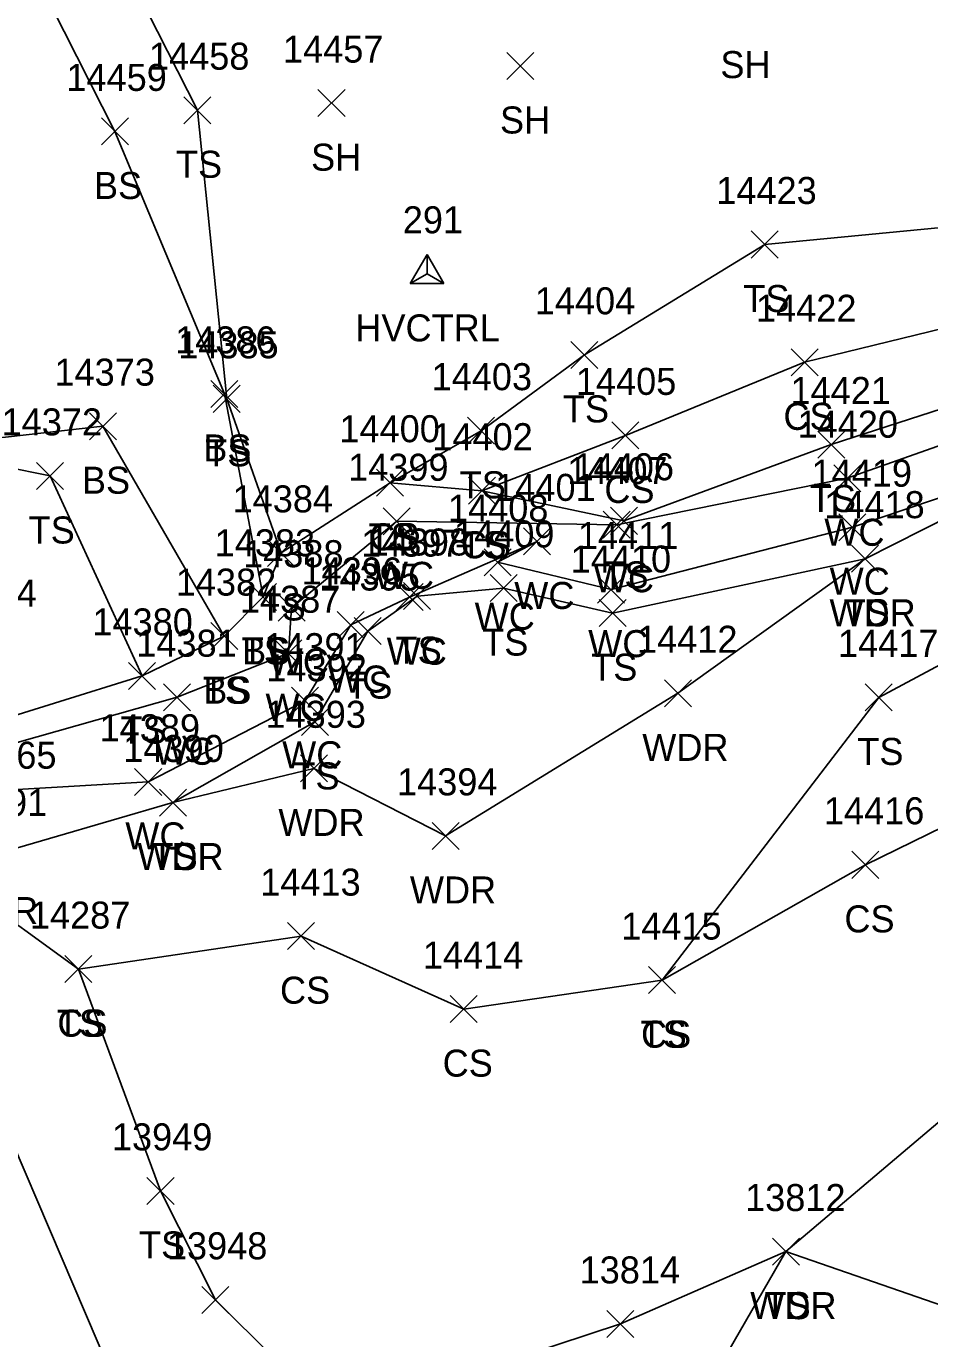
# Model space of a CAD drawing. Extents: x 1439173 to 1457902, y 641926 to 659889.
# Drawn here: x 1446635.1 to 1446701.9, y 652659.2 to 652756.3 of the extents above; entities that cross this region are included whole.
import ezdxf

# ---------------------------------------------------------------- set-up
doc = ezdxf.new("R2010")
doc.units = 0
for name, color, linetype in [('C_A', 7, 'Continuous'), ('C_I', 7, 'Continuous'), ('CPSM', 7, 'Continuous'), ('L_A', 7, 'Continuous'), ('L_I', 7, 'Continuous'), ('L_TIC', 7, 'Continuous'), ('LAWA', 7, 'Continuous'), ('LAWE', 7, 'Continuous'), ('LELB', 7, 'Continuous'), ('M_C', 7, 'Continuous'), ('M_I', 7, 'Continuous')]:
    doc.layers.add(name, color=color, linetype=linetype)

msp = doc.modelspace()

# ---------------------------------------------------------------- linework, layer by layer
at = {"layer": 'CPSM'}
for p, q in [((1446663.479, 652737.285), (1446664.729, 652739.45)), ((1446665.979, 652737.285), (1446664.729, 652739.45)), ((1446664.73, 652738.006), (1446664.729, 652739.45)), ((1446663.479, 652737.285), (1446664.73, 652738.006)), ((1446664.73, 652738.006), (1446664.73, 652738.006)), ((1446664.73, 652738.006), (1446665.979, 652737.285)), ((1446663.479, 652737.285), (1446665.979, 652737.285))]:
    msp.add_line(p, q, dxfattribs=at)
at = {"layer": 'L_TIC'}
for points in [[(1446670.643, 652752.393), (1446672.643, 652754.393)], [(1446672.643, 652752.393), (1446670.643, 652754.393)], [(1446646.734, 652749.116), (1446648.734, 652751.116)], [(1446648.734, 652749.116), (1446646.734, 652751.116)], [(1446656.657, 652749.64), (1446658.657, 652751.64)], [(1446658.657, 652749.64), (1446656.657, 652751.64)], [(1446640.629, 652747.545), (1446642.629, 652749.545)], [(1446642.629, 652747.545), (1446640.629, 652749.545)], [(1446688.734, 652739.178), (1446690.734, 652741.178)], [(1446690.734, 652739.178), (1446688.734, 652741.178)], [(1446675.376, 652731.011), (1446677.376, 652733.011)], [(1446677.376, 652731.011), (1446675.376, 652733.011)], [(1446691.674, 652730.46), (1446693.674, 652732.46)], [(1446693.674, 652730.46), (1446691.674, 652732.46)], [(1446648.725, 652728.119), (1446650.725, 652730.119)], [(1446650.725, 652728.119), (1446648.725, 652730.119)], [(1446648.899, 652727.757), (1446650.899, 652729.757)], [(1446650.899, 652727.757), (1446648.899, 652729.757)], [(1446639.738, 652725.732), (1446641.738, 652727.732)], [(1446641.738, 652725.732), (1446639.738, 652727.732)], [(1446667.736, 652725.396), (1446669.736, 652727.396)], [(1446669.736, 652725.396), (1446667.736, 652727.396)], [(1446678.415, 652725.049), (1446680.415, 652727.049)], [(1446680.415, 652725.049), (1446678.415, 652727.049)], [(1446693.656, 652724.373), (1446695.656, 652726.373)], [(1446695.656, 652724.373), (1446693.656, 652726.373)], [(1446635.824, 652722.049), (1446637.824, 652724.049)], [(1446637.824, 652722.049), (1446635.824, 652724.049)], [(1446694.833, 652721.88), (1446696.833, 652723.88)], [(1446696.833, 652721.88), (1446694.833, 652723.88)], [(1446660.996, 652721.544), (1446662.996, 652723.544)], [(1446662.996, 652721.544), (1446660.996, 652723.544)], [(1446660.996, 652721.544), (1446662.996, 652723.544)], [(1446662.996, 652721.544), (1446660.996, 652723.544)], [(1446667.789, 652720.955), (1446669.789, 652722.955)], [(1446669.789, 652720.955), (1446667.789, 652722.955)], [(1446667.789, 652720.955), (1446669.789, 652722.955)], [(1446669.789, 652720.955), (1446667.789, 652722.955)], [(1446661.485, 652718.693), (1446663.485, 652720.693)], [(1446663.485, 652718.693), (1446661.485, 652720.693)], [(1446677.773, 652718.443), (1446679.773, 652720.443)], [(1446679.773, 652718.443), (1446677.773, 652720.443)], [(1446678.3, 652718.728), (1446680.3, 652720.728)], [(1446680.3, 652718.728), (1446678.3, 652720.728)], [(1446695.225, 652718.254), (1446697.225, 652720.254)], [(1446697.225, 652718.254), (1446695.225, 652720.254)], [(1446671.879, 652717.204), (1446673.879, 652719.204)], [(1446673.879, 652717.204), (1446671.879, 652719.204)], [(1446652.925, 652716.351), (1446654.925, 652718.351)], [(1446654.925, 652716.351), (1446652.925, 652718.351)], [(1446652.925, 652716.351), (1446654.925, 652718.351)], [(1446654.925, 652716.351), (1446652.925, 652718.351)], [(1446696.159, 652715.924), (1446698.159, 652717.924)], [(1446698.159, 652715.924), (1446696.159, 652717.924)], [(1446696.159, 652715.924), (1446698.159, 652717.924)], [(1446698.159, 652715.924), (1446696.159, 652717.924)], [(1446668.948, 652715.664), (1446670.948, 652717.664)], [(1446670.948, 652715.664), (1446668.948, 652717.664)], [(1446651.598, 652713.101), (1446653.598, 652715.101)], [(1446653.598, 652713.101), (1446651.598, 652715.101)], [(1446651.598, 652713.101), (1446653.598, 652715.101)], [(1446653.598, 652713.101), (1446651.598, 652715.101)], [(1446662.439, 652713.079), (1446664.439, 652715.079)], [(1446664.439, 652713.079), (1446662.439, 652715.079)], [(1446662.993, 652713.16), (1446664.993, 652715.16)], [(1446664.993, 652713.16), (1446662.993, 652715.16)], [(1446669.402, 652713.754), (1446671.402, 652715.754)], [(1446671.402, 652713.754), (1446669.402, 652715.754)], [(1446677.353, 652713.639), (1446679.353, 652715.639)], [(1446679.353, 652713.639), (1446677.353, 652715.639)], [(1446653.704, 652712.294), (1446655.704, 652714.294)], [(1446655.704, 652712.294), (1446653.704, 652714.294)], [(1446677.471, 652711.901), (1446679.471, 652713.901)], [(1446679.471, 652711.901), (1446677.471, 652713.901)], [(1446648.719, 652710.195), (1446650.719, 652712.195)], [(1446650.719, 652710.195), (1446648.719, 652712.195)], [(1446648.719, 652710.195), (1446650.719, 652712.195)], [(1446650.719, 652710.195), (1446648.719, 652712.195)], [(1446658.087, 652711.02), (1446660.087, 652713.02)], [(1446660.087, 652711.02), (1446658.087, 652713.02)], [(1446659.345, 652710.569), (1446661.345, 652712.569)], [(1446661.345, 652710.569), (1446659.345, 652712.569)], [(1446653.468, 652708.924), (1446655.468, 652710.924)], [(1446655.468, 652708.924), (1446653.468, 652710.924)], [(1446642.631, 652707.247), (1446644.631, 652709.247)], [(1446644.631, 652707.247), (1446642.631, 652709.247)], [(1446642.631, 652707.247), (1446644.631, 652709.247)], [(1446644.631, 652707.247), (1446642.631, 652709.247)], [(1446645.227, 652705.672), (1446647.227, 652707.672)], [(1446647.227, 652705.672), (1446645.227, 652707.672)], [(1446654.697, 652705.414), (1446656.697, 652707.414)], [(1446656.697, 652705.414), (1446654.697, 652707.414)], [(1446682.3, 652705.962), (1446684.3, 652707.962)], [(1446684.3, 652705.962), (1446682.3, 652707.962)], [(1446697.174, 652705.661), (1446699.174, 652707.661)], [(1446699.174, 652705.661), (1446697.174, 652707.661)], [(1446655.426, 652703.848), (1446657.426, 652705.848)], [(1446657.426, 652703.848), (1446655.426, 652705.848)], [(1446655.36, 652700.409), (1446657.36, 652702.409)], [(1446657.36, 652700.409), (1446655.36, 652702.409)], [(1446643.086, 652699.41), (1446645.086, 652701.41)], [(1446645.086, 652699.41), (1446643.086, 652701.41)], [(1446644.921, 652697.88), (1446646.921, 652699.88)], [(1446646.921, 652697.88), (1446644.921, 652699.88)], [(1446644.921, 652697.88), (1446646.921, 652699.88)], [(1446646.921, 652697.88), (1446644.921, 652699.88)], [(1446665.099, 652695.408), (1446667.099, 652697.408)], [(1446667.099, 652695.408), (1446665.099, 652697.408)], [(1446696.186, 652693.269), (1446698.186, 652695.269)], [(1446698.186, 652693.269), (1446696.186, 652695.269)], [(1446654.404, 652687.99), (1446656.404, 652689.99)], [(1446656.404, 652687.99), (1446654.404, 652689.99)], [(1446637.921, 652685.549), (1446639.921, 652687.549)], [(1446639.921, 652685.549), (1446637.921, 652687.549)], [(1446637.921, 652685.549), (1446639.921, 652687.549)], [(1446639.921, 652685.549), (1446637.921, 652687.549)], [(1446681.129, 652684.736), (1446683.129, 652686.736)], [(1446683.129, 652684.736), (1446681.129, 652686.736)], [(1446681.129, 652684.736), (1446683.129, 652686.736)], [(1446683.129, 652684.736), (1446681.129, 652686.736)], [(1446666.444, 652682.592), (1446668.444, 652684.592)], [(1446668.444, 652682.592), (1446666.444, 652684.592)], [(1446643.999, 652669.137), (1446645.999, 652671.137)], [(1446645.999, 652669.137), (1446643.999, 652671.137)], [(1446690.299, 652664.644), (1446692.299, 652666.644)], [(1446692.299, 652664.644), (1446690.299, 652666.644)], [(1446690.299, 652664.644), (1446692.299, 652666.644)], [(1446692.299, 652664.644), (1446690.299, 652666.644)], [(1446690.299, 652664.644), (1446692.299, 652666.644)], [(1446692.299, 652664.644), (1446690.299, 652666.644)], [(1446648.062, 652661.073), (1446650.062, 652663.073)], [(1446650.062, 652661.073), (1446648.062, 652663.073)], [(1446678.048, 652659.286), (1446680.048, 652661.286)], [(1446680.048, 652659.286), (1446678.048, 652661.286)]]:
    msp.add_lwpolyline(points, dxfattribs=at)
at = {"layer": 'LAWA'}
for points in [[(1446671.484, 652530.629), (1446655.528, 652577.303), (1446641.139, 652617.816), (1446632.97, 652648.2), (1446627.297, 652682.589), (1446627.722, 652690.993), (1446630.685, 652692.513), (1446632.199, 652694.882), (1446645.921, 652698.88), (1446656.36, 652701.409), (1446666.099, 652696.408), (1446683.3, 652706.962), (1446697.159, 652716.924), (1446707.901, 652722.341), (1446714.565, 652724.946), (1446716.425, 652728.432), (1446733.499, 652739.99)], [(1446717.167, 652656.69), (1446691.299, 652665.644), (1446678.976, 652644.298), (1446674.201, 652629.653), (1446688.066, 652578.635), (1446689.779, 652550.864)]]:
    msp.add_lwpolyline(points, dxfattribs=at)
at = {"layer": 'LAWE'}
for points in [[(1446611.757, 652696.692), (1446610.462, 652697.206), (1446609.412, 652702.066), (1446610.192, 652703.355), (1446611.614, 652706.103), (1446620.471, 652706.486), (1446629.915, 652702.074), (1446646.227, 652706.672), (1446654.468, 652709.924), (1446654.704, 652713.294), (1446662.485, 652719.693), (1446678.773, 652719.443), (1446695.833, 652722.88), (1446709.937, 652727.858), (1446710.451, 652733.838), (1446708.828, 652738.459), (1446708.511, 652742.097), (1446706.845, 652754.896), (1446706.683, 652771.211), (1446711.156, 652777.271)], [(1446611.757, 652696.692), (1446617.197, 652702.63), (1446629.304, 652699.556), (1446644.086, 652700.41), (1446655.697, 652706.414), (1446659.087, 652712.02), (1446663.439, 652714.079), (1446672.879, 652718.204), (1446669.948, 652716.664), (1446678.353, 652714.639), (1446696.225, 652719.254), (1446708.447, 652723.382), (1446713.958, 652724.993), (1446714.171, 652729.593), (1446712.377, 652743.162), (1446714.45, 652752.847), (1446717.39, 652768.739)]]:
    msp.add_lwpolyline(points, dxfattribs=at)
at = {"layer": 'LELB'}
for points in [[(1446653.925, 652717.351), (1446649.899, 652728.757), (1446647.734, 652750.116), (1446636.609, 652772.016), (1446656.478, 652799.33), (1446651.255, 652818.669), (1446648.383, 652846.156)], [(1446652.598, 652714.101), (1446649.725, 652729.119), (1446641.629, 652748.545), (1446631.293, 652768.865), (1446649.364, 652799.752), (1446645.552, 652818.253), (1446641.119, 652840.869)], [(1446612.84, 652708.791), (1446620.018, 652707.52), (1446630.629, 652704.209), (1446643.631, 652708.247), (1446649.719, 652711.195), (1446652.598, 652714.101), (1446653.925, 652717.351), (1446661.996, 652722.544), (1446668.736, 652726.396), (1446676.376, 652732.011), (1446689.734, 652740.178), (1446705.909, 652741.726), (1446705.25, 652755.261), (1446705.624, 652772.083), (1446708.997, 652777.889)], [(1446611.614, 652706.103), (1446612.84, 652708.791), (1446613.176, 652709.706), (1446612.184, 652710.147), (1446614.78, 652716.946), (1446615.96, 652728.348), (1446609.25, 652736.676), (1446606.381, 652752.364), (1446620.215, 652750.687), (1446631.171, 652739.574), (1446626.504, 652725.123), (1446640.738, 652726.732), (1446649.719, 652711.195)], [(1446668.789, 652721.955), (1446679.3, 652719.728), (1446694.656, 652725.373), (1446707.839, 652729.647), (1446707.128, 652735.004), (1446705.909, 652741.726)], [(1446661.996, 652722.544), (1446668.789, 652721.955), (1446679.415, 652726.049), (1446692.674, 652731.46), (1446707.128, 652735.004)], [(1446626.504, 652725.123), (1446636.824, 652723.049), (1446643.631, 652708.247)], [(1446682.129, 652685.736), (1446698.174, 652706.661), (1446728.419, 652722.838)], [(1446638.921, 652686.549), (1446655.404, 652688.99), (1446667.444, 652683.592), (1446682.129, 652685.736), (1446697.186, 652694.269), (1446723.766, 652707.281), (1446744.719, 652722.279), (1446731.655, 652699.821)], [(1446645.921, 652698.88), (1446656.426, 652704.848), (1446660.345, 652711.569), (1446663.993, 652714.16), (1446670.402, 652714.754), (1446678.471, 652712.901), (1446697.159, 652716.924)], [(1446691.299, 652665.644), (1446731.655, 652699.821)], [(1446691.299, 652665.644), (1446679.048, 652660.286), (1446657.873, 652653.32), (1446649.062, 652662.073), (1446644.999, 652670.137), (1446638.921, 652686.549), (1446630.685, 652692.513), (1446623.696, 652696.253), (1446618.886, 652699.192), (1446622.32, 652694.417)], [(1446641.139, 652617.816), (1446645.717, 652646.376), (1446630.484, 652681.983), (1446627.722, 652690.993), (1446622.32, 652694.417)]]:
    msp.add_lwpolyline(points, dxfattribs=at)

# ---------------------------------------------------------------- texts
at = {"layer": 'C_A'}
msp.add_text('HVCTRL', height=2, dxfattribs=at).set_placement((1446659.423, 652733.006))
at = {"layer": 'C_I'}
msp.add_text('291', height=2, dxfattribs=at).set_placement((1446662.934, 652741.006))
at = {"layer": 'L_A'}
for s, p in [('SH', (1446686.446, 652752.491)), ('SH', (1446670.131, 652748.393)), ('TS', (1446646.144, 652745.116)), ('SH', (1446656.145, 652745.64)), ('BS', (1446640.07, 652743.545)), ('TS', (1446688.143, 652735.178)), ('TS', (1446674.786, 652727.011)), ('CS', (1446691.115, 652726.46)), ('TS', (1446648.309, 652723.757)), ('BS', (1446648.166, 652724.119)), ('BS', (1446639.179, 652721.732)), ('TS', (1446667.146, 652721.396)), ('CS', (1446677.856, 652721.049)), ('TS', (1446693.066, 652720.373)), ('TS', (1446635.233, 652718.049)), ('WC', (1446694.14, 652717.88)), ('TS', (1446660.405, 652717.544)), ('CS', (1446660.437, 652717.544)), ('TS', (1446667.198, 652716.955)), ('CS', (1446667.23, 652716.955)), ('WC', (1446660.792, 652714.693)), ('WC', (1446677.08, 652714.443)), ('TS', (1446677.709, 652714.728)), ('WC', (1446694.532, 652714.254)), ('WC', (1446671.186, 652713.204)), ('TS', (1446652.334, 652712.351)), ('TS', (1446652.334, 652712.351)), ('WC', (1446668.255, 652711.664)), ('WDR', (1446694.521, 652711.924)), ('TS', (1446695.568, 652711.924)), ('TS', (1446651.008, 652709.101)), ('BS', (1446651.039, 652709.101)), ('TS', (1446662.402, 652709.16)), ('TS', (1446668.811, 652709.754)), ('WC', (1446676.66, 652709.639)), ('WC', (1446653.011, 652708.294)), ('WC', (1446661.746, 652709.079)), ('TS', (1446676.881, 652707.901)), ('TS', (1446648.128, 652706.195)), ('BS', (1446648.16, 652706.195)), ('WC', (1446657.394, 652707.02)), ('TS', (1446658.754, 652706.569)), ('WC', (1446652.775, 652704.924)), ('TS', (1446642.04, 652703.247)), ('TS', (1446642.04, 652703.247)), ('WC', (1446644.534, 652701.672)), ('WC', (1446654.004, 652701.414)), ('WDR', (1446680.662, 652701.962)), ('TS', (1446696.584, 652701.661)), ('TS', (1446654.836, 652699.848)), ('WDR', (1446653.722, 652696.409)), ('WC', (1446642.393, 652695.41)), ('WDR', (1446643.283, 652693.88)), ('TS', (1446644.33, 652693.88)), ('WDR', (1446663.461, 652691.408)), ('WDR', (1446629.561, 652689.882)), ('CS', (1446695.627, 652689.269)), ('CS', (1446653.845, 652683.99)), ('TS', (1446637.33, 652681.549)), ('CS', (1446637.361, 652681.549)), ('TS', (1446680.539, 652680.736)), ('CS', (1446680.57, 652680.736)), ('CS', (1446665.885, 652678.592)), ('TS', (1446643.408, 652665.137)), ('WDR', (1446688.661, 652660.644)), ('TS', (1446689.708, 652660.644)), ('TS', (1446689.708, 652660.644))]:
    msp.add_text(s, height=2, dxfattribs=at).set_placement(p)
at = {"layer": 'L_I'}
for s, p in [('14458', (1446644.144, 652753.116)), ('14457', (1446654.066, 652753.64)), ('14459', (1446638.03, 652751.545)), ('14423', (1446686.143, 652743.178)), ('14404', (1446672.707, 652735.011)), ('14422', (1446689.083, 652734.46)), ('14386', (1446646.08, 652732.119)), ('14385', (1446646.309, 652731.757)), ('14373', (1446637.147, 652729.732)), ('14403', (1446665.067, 652729.396)), ('14405', (1446675.746, 652729.049)), ('14421', (1446691.633, 652728.373)), ('14372', (1446633.233, 652726.049)), ('14420', (1446692.156, 652725.88)), ('14400', (1446658.24, 652725.544)), ('14400', (1446658.24, 652725.544)), ('14402', (1446665.12, 652724.955)), ('14402', (1446665.12, 652724.955)), ('14399', (1446658.887, 652722.693)), ('14406', (1446675.575, 652722.728)), ('14407', (1446675.104, 652722.443)), ('14419', (1446693.194, 652722.254)), ('14401', (1446669.776, 652721.204)), ('14384', (1446650.334, 652720.351)), ('14384', (1446650.334, 652720.351)), ('14418', (1446694.135, 652719.924)), ('14418', (1446694.135, 652719.924)), ('14408', (1446666.279, 652719.664)), ('14383', (1446649.008, 652717.101)), ('14383', (1446649.008, 652717.101)), ('14397', (1446659.849, 652717.079)), ('14398', (1446660.402, 652717.16)), ('14409', (1446666.725, 652717.754)), ('14411', (1446675.897, 652717.639)), ('14388', (1446651.113, 652716.294)), ('14410', (1446675.361, 652715.901)), ('14396', (1446655.441, 652715.02)), ('14382', (1446646.128, 652714.195)), ('14382', (1446646.128, 652714.195)), ('14395', (1446656.754, 652714.569)), ('14387', (1446650.877, 652712.924)), ('14380', (1446639.954, 652711.247)), ('14380', (1446639.954, 652711.247)), ('14381', (1446643.203, 652709.672)), ('14391', (1446652.673, 652709.414)), ('14412', (1446680.276, 652709.962)), ('14417', (1446695.151, 652709.661)), ('14392', (1446652.836, 652707.848)), ('14393', (1446652.769, 652704.409)), ('14389', (1446640.488, 652703.41)), ('14390', (1446642.243, 652701.88)), ('14390', (1446642.243, 652701.88)), ('14394', (1446662.509, 652699.408)), ('14291', (1446629.175, 652697.882)), ('14416', (1446694.107, 652697.269)), ('14413', (1446652.38, 652691.99)), ('14287', (1446635.33, 652689.549)), ('14287', (1446635.33, 652689.549)), ('14415', (1446679.105, 652688.736)), ('14415', (1446679.105, 652688.736)), ('14414', (1446664.42, 652686.592)), ('13949', (1446641.4, 652673.137)), ('13812', (1446688.275, 652668.644)), ('13812', (1446688.275, 652668.644)), ('13812', (1446688.275, 652668.644)), ('13948', (1446645.472, 652665.073)), ('13814', (1446676.024, 652663.286))]:
    msp.add_text(s, height=2, dxfattribs=at).set_placement(p)
at = {"layer": 'M_C'}
msp.add_text('LS#565', height=2, dxfattribs=at).set_placement((1446628.079, 652701.384))
at = {"layer": 'M_I'}
msp.add_text('3504', height=2, dxfattribs=at).set_placement((1446629.89, 652713.384))

doc.saveas('drawing.dxf')
